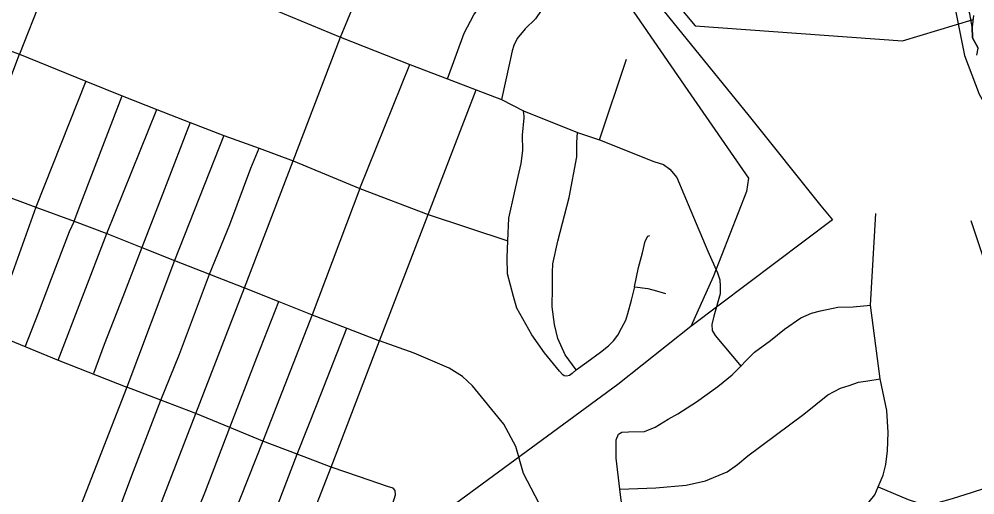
# Model space of a CAD drawing. Extents: x 2290615 to 2522933, y 819489 to 1012715.
# Drawn here: x 2396915 to 2401604, y 987517 to 989850 of the extents above; entities that cross this region are included whole.
import ezdxf

# ---------------------------------------------------------------- set-up
doc = ezdxf.new("R2010")
doc.units = 0
for name, color, linetype in [('Exist Boundary Political City Limit New', 7, 'Continuous'), ('Exist Boundary Political City Limit Old', 7, 'Continuous'), ('Exist Boundary Political CountyLine', 7, 'Continuous'), ('Exist Hydrographic River Shore', 7, 'Continuous'), ('Exist Road Non-System Type 51', 7, 'Continuous'), ('Exist Utilities Electrical Transmission Line', 7, 'Continuous'), ('Map Preparation Boundary City Limit Buffer Line', 7, 'Continuous')]:
    doc.layers.add(name, color=color, linetype=linetype)

msp = doc.modelspace()

# ---------------------------------------------------------------- linework, layer by layer
at = {"layer": 'Exist Boundary Political City Limit New'}
msp.add_lwpolyline([(2401613.5, 989673.7), (2401620, 989707.9), (2401593.3, 989759.2), (2401591.3, 989812.6), (2401579.4, 989876.1), (2401545.4, 989979.7), (2401522.8, 990063.9), (2401525.6, 990104.3), (2401496.9, 990133), (2401423.8, 990189.2), (2401419.7, 990230.7), (2401364.3, 990323.2), (2401334.2, 990387.4), (2401312.9, 990453.4), (2401272.3, 990553.5), (2401257.4, 990662.2), (2401238.3, 990775.8), (2401230.1, 990839.5), (2401196.4, 990900.6), (2401191.8, 990927.6)], dxfattribs=at)
at = {"layer": 'Exist Boundary Political City Limit Old'}
msp.add_lwpolyline([(2401613.5, 989673.7), (2401620, 989707.9), (2401593.3, 989759.2), (2401591.3, 989812.6), (2401579.4, 989876.1), (2401545.4, 989979.7), (2401522.8, 990063.9), (2401525.6, 990104.3), (2401496.9, 990133), (2401423.8, 990189.2), (2401419.7, 990230.7), (2401364.3, 990323.2), (2401334.2, 990387.4), (2401312.9, 990453.4), (2401272.3, 990553.5), (2401257.4, 990662.2), (2401238.3, 990775.8), (2401230.1, 990839.5), (2401196.4, 990900.6), (2401191.8, 990927.6)], dxfattribs=at)
at = {"layer": 'Exist Boundary Political CountyLine'}
msp.add_lwpolyline([(2401597.5, 989868.1), (2401591.3, 989812.6), (2401593.3, 989759.2), (2401620, 989707.9)], dxfattribs=at)
at = {"layer": 'Exist Hydrographic River Shore'}
msp.add_lwpolyline([(2400893.9, 991861.4), (2401006.8, 991712), (2401094.2, 991413.2), (2401137.9, 991209.2), (2401137.9, 991150.9), (2401137.9, 990910.5), (2401174.4, 990823), (2401196.2, 990538.8), (2401327.3, 990320.2), (2401487.6, 989999.6), (2401553.2, 989671.7), (2401626, 989482.3), (2401742.5, 989278.2), (2401720.7, 988979.5), (2401779, 988833.8), (2401859.1, 988469.4), (2401939.2, 988199.8), (2402004.8, 988024.9), (2402063.1, 987769.9), (2402114, 987646), (2402172.3, 987551.3), (2402172.3, 987551.3), (2402252.4, 987398.3)], dxfattribs=at)
at = {"layer": 'Exist Road Non-System Type 51'}
for p, q in [((2397155.9, 990285.3), (2396916.5, 989677.5)), ((2397155.9, 990285.3), (2396916.5, 989677.5)), ((2398159.3, 989899.5), (2398492, 989762)), ((2398159.3, 989899.5), (2398492, 989762)), ((2396578.5, 989800.8), (2396916.5, 989677.5)), ((2396578.5, 989800.8), (2396916.5, 989677.5)), ((2398259.7, 989156), (2398492, 989762)), ((2398259.7, 989156), (2398492, 989762)), ((2398492, 989762), (2398831.8, 989628.1)), ((2398492, 989762), (2398831.8, 989628.1)), ((2396676.1, 989046.2), (2396916.5, 989677.5)), ((2396676.1, 989046.2), (2396916.5, 989677.5)), ((2396916.5, 989677.5), (2397242.1, 989545.3)), ((2396916.5, 989677.5), (2397242.1, 989545.3)), ((2399763, 989258.2), (2399894.7, 989654.3)), ((2399763, 989258.2), (2399894.7, 989654.3)), ((2398587.1, 989020.3), (2398831.8, 989628.1)), ((2398587.1, 989020.3), (2398831.8, 989628.1)), ((2398831.8, 989628.1), (2399016.6, 989557.7)), ((2398831.8, 989628.1), (2399016.6, 989557.7)), ((2399016.6, 989557.7), (2399157.7, 989504.2)), ((2399016.6, 989557.7), (2399157.7, 989504.2)), ((2397242.1, 989545.3), (2396997.4, 988928.7)), ((2397242.1, 989545.3), (2396997.4, 988928.7)), ((2397242.1, 989545.3), (2397421.2, 989473.8)), ((2398921.6, 988891.7), (2399157.7, 989504.2)), ((2398921.6, 988891.7), (2399157.7, 989504.2)), ((2399157.7, 989504.2), (2399282.4, 989455.5)), ((2399157.7, 989504.2), (2399282.4, 989455.5)), ((2397421.2, 989473.8), (2397590.7, 989406.2)), ((2399282.4, 989455.5), (2399389.8, 989400.9)), ((2399282.4, 989455.5), (2399389.8, 989400.9)), ((2397346, 988798.3), (2397590.7, 989406.2)), ((2397346, 988798.3), (2397590.7, 989406.2)), ((2397590.7, 989406.2), (2397753.7, 989343.4)), ((2399389.8, 989400.9), (2399653.9, 989293.4)), ((2399389.8, 989400.9), (2399653.9, 989293.4)), ((2397753.7, 989343.4), (2397919.9, 989279.3)), ((2397919.9, 989279.3), (2397677, 988666.2)), ((2397919.9, 989279.3), (2397677, 988666.2)), ((2397919.9, 989279.3), (2398092, 989216.8)), ((2399653.9, 989293.4), (2399763, 989258.2)), ((2399653.9, 989293.4), (2399763, 989258.2)), ((2398092, 989216.8), (2398259.7, 989156)), ((2398020.2, 988532.3), (2398259.7, 989156)), ((2398020.2, 988532.3), (2398259.7, 989156)), ((2398259.7, 989156), (2398587.1, 989020.3)), ((2398259.7, 989156), (2398587.1, 989020.3)), ((2396676.1, 989046.2), (2396997.4, 988928.7)), ((2396676.1, 989046.2), (2396997.4, 988928.7)), ((2398587.1, 989020.3), (2398353, 988400.2)), ((2398587.1, 989020.3), (2398353, 988400.2)), ((2398587.1, 989020.3), (2398921.6, 988891.7)), ((2398587.1, 989020.3), (2398921.6, 988891.7)), ((2396997.4, 988928.7), (2396776.5, 988313.3)), ((2396997.4, 988928.7), (2396776.5, 988313.3)), ((2396997.4, 988928.7), (2397184.7, 988858.7)), ((2398683.9, 988273.3), (2398921.6, 988891.7)), ((2398683.9, 988273.3), (2398921.6, 988891.7)), ((2398921.6, 988891.7), (2399313.2, 988763.4)), ((2398921.6, 988891.7), (2399313.2, 988763.4)), ((2401093, 988448.1), (2401118.6, 988896.5)), ((2401093, 988448.1), (2401118.6, 988896.5)), ((2397184.7, 988858.7), (2397346, 988798.3)), ((2397105.7, 988177.6), (2397346, 988798.3)), ((2397105.7, 988177.6), (2397346, 988798.3)), ((2397346, 988798.3), (2397517.5, 988729.9)), ((2397517.5, 988729.9), (2397677, 988666.2)), ((2397677, 988666.2), (2397443.7, 988045.5)), ((2397677, 988666.2), (2397443.7, 988045.5)), ((2397677, 988666.2), (2397849.5, 988598.9)), ((2397849.5, 988598.9), (2398020.2, 988532.3)), ((2397781.7, 987916.9), (2398020.2, 988532.3)), ((2397781.7, 987916.9), (2398020.2, 988532.3)), ((2398020.2, 988532.3), (2398188.9, 988465.3)), ((2398188.9, 988465.3), (2398353, 988400.2)), ((2401140.5, 988086.9), (2401093, 988448.1)), ((2401140.5, 988086.9), (2401093, 988448.1)), ((2398353, 988400.2), (2398110.9, 987781.2)), ((2398353, 988400.2), (2398110.9, 987781.2)), ((2398353, 988400.2), (2398523.4, 988334.8)), ((2398523.4, 988334.8), (2398683.9, 988273.3)), ((2396776.5, 988313.3), (2397105.7, 988177.6)), ((2396776.5, 988313.3), (2397105.7, 988177.6)), ((2398445.3, 987652.6), (2398683.9, 988273.3)), ((2398445.3, 987652.6), (2398683.9, 988273.3)), ((2397105.7, 988177.6), (2397443.7, 988045.5)), ((2397105.7, 988177.6), (2397443.7, 988045.5)), ((2397443.7, 988045.5), (2397206, 987437.7)), ((2397443.7, 988045.5), (2397206, 987437.7)), ((2397610.6, 987982), (2397443.7, 988045.5)), ((2397781.7, 987916.9), (2397610.6, 987982)), ((2397542.3, 987298.5), (2397781.7, 987916.9)), ((2397542.3, 987298.5), (2397781.7, 987916.9)), ((2397948.2, 987848.2), (2397781.7, 987916.9)), ((2398110.9, 987781.2), (2397948.2, 987848.2)), ((2398110.9, 987781.2), (2397869.7, 987175.2)), ((2398110.9, 987781.2), (2397869.7, 987175.2)), ((2398279.9, 987716.3), (2398110.9, 987781.2)), ((2398445.3, 987652.6), (2398279.9, 987716.3)), ((2398209.5, 987048.3), (2398445.3, 987652.6)), ((2398209.5, 987048.3), (2398445.3, 987652.6))]:
    msp.add_line(p, q, dxfattribs=at)
for points in [[(2398492, 989762), (2398644.3, 990128.9), (2398963.9, 990962.5), (2398966.2, 990974), (2398964.8, 990993.7), (2398962.2, 990998.6), (2398955.9, 991003.5), (2398940.3, 991009.8), (2398647.1, 991117.9)], [(2399016.6, 989557.7), (2399098.8, 989780.7), (2399146.5, 989870.6), (2399220.8, 989977.3), (2399298, 990071.3), (2399326, 990100.8), (2399348.5, 990106.4), (2399373.7, 990100.8), (2399404.6, 990077), (2399457.9, 989994.1), (2399477.5, 989961.8), (2399483.2, 989930.9), (2399476.1, 989893), (2399448.1, 989850.9), (2399398.5, 989802.2), (2399358.3, 989755.5), (2399342.2, 989720.8), (2399334.5, 989695.1), (2399321, 989634.7), (2399282.4, 989455.5)], [(2397184.7, 988858.7), (2397217.6, 988946.5), (2397341.4, 989270), (2397421.2, 989473.8)], [(2399313.2, 988763.4), (2399318.5, 988874.4), (2399344.9, 988997.7), (2399364.3, 989078.8), (2399378.4, 989142.2), (2399387.2, 989205.6), (2399385.4, 989281.4), (2399392.7, 989365.7), (2399393.4, 989376.2), (2399391.6, 989385), (2399389.8, 989400.9)], [(2399313.2, 988763.4), (2399318.5, 988874.4), (2399344.9, 988997.7), (2399364.3, 989078.8), (2399378.4, 989142.2), (2399387.2, 989205.6), (2399385.4, 989281.4), (2399392.7, 989365.7), (2399393.4, 989376.2), (2399391.6, 989385), (2399389.8, 989400.9)], [(2397753.7, 989343.4), (2397628.9, 989016.7), (2397517.5, 988729.9)], [(2399647.3, 988130.1), (2399594.9, 988204.1), (2399558.8, 988283.3), (2399542.1, 988352.9), (2399529.8, 988439.3), (2399531.5, 988534.4), (2399531.5, 988608.4), (2399533.3, 988650.7), (2399558.6, 988761.9), (2399614.3, 988974.8), (2399652.1, 989175.4), (2399652.1, 989245.8), (2399653.9, 989293.4)], [(2399763, 989258.2), (2400028.9, 989152.5), (2400076.4, 989136.6), (2400108.1, 989113.7), (2400141.5, 989073.2), (2400210.2, 988909.3), (2400294.7, 988712), (2400341.3, 988606.6), (2400353.6, 988571.4), (2400355.4, 988541.4), (2400355.4, 988502.7), (2400323.7, 988393.5), (2400313.1, 988352.9), (2400314.9, 988323), (2400330.7, 988298.3), (2400457.5, 988146.8)], [(2397849.5, 988598.9), (2397948, 988843.3), (2398052.5, 989119.9), (2398092, 989216.8)], [(2397184.7, 988858.7), (2397161.2, 988807.5), (2397071.8, 988576.3), (2397008.5, 988408.4), (2396942.5, 988241.8)], [(2401130, 987557), (2401277.3, 987493.8), (2401346.1, 987471.3), (2401374.1, 987467.1), (2401393.8, 987471.3), (2401424.6, 987479.7), (2401494.8, 987499.4), (2401593, 987530.3), (2401865.8, 987618.7), (2401912.8, 987632.8), (2401995.6, 987653.8), (2401812.5, 988191.5), (2401705.9, 988501.8), (2401586.7, 988861.2)], [(2399647.3, 988130.1), (2399628.3, 988112.9), (2399614.7, 988103.2), (2399600.2, 988099.7), (2399590, 988101), (2399583.4, 988105.4), (2399565.8, 988123.9), (2399492.8, 988213.7), (2399431.2, 988301.8), (2399357.2, 988432.2), (2399341.4, 988490.3), (2399311.5, 988601.3), (2399309.7, 988680.6), (2399313.2, 988763.4)], [(2399934.6, 988537.2), (2399954.2, 988632.7), (2399974.1, 988703.9), (2399986.8, 988761.5), (2399999.4, 988785.4), (2400009.2, 988789.6)], [(2397517.5, 988729.9), (2397423.9, 988488.2), (2397331.8, 988254.2), (2397279.5, 988112.4)], [(2397610.6, 987982), (2397701.8, 988207.4), (2397849.5, 988598.9)], [(2399647.3, 988130.1), (2399700.6, 988167.7), (2399767.9, 988216.8), (2399807.2, 988247.7), (2399831.1, 988272.9), (2399852.1, 988301), (2399870.3, 988334.7), (2399891.4, 988374), (2399901.2, 988406.3), (2399919.4, 988472.3), (2399936.3, 988536.9), (2399999.4, 988528.5), (2400042.9, 988517.2), (2400086.4, 988504.6)], [(2397948.2, 987848.2), (2398081.4, 988190.9), (2398188.9, 988465.3)], [(2399861.6, 987545.7), (2399844, 987697.2), (2399844, 987787.1), (2399856.3, 987815.3), (2399872.2, 987824.1), (2399905.6, 987825.8), (2399983.1, 987827.6), (2400035.9, 987848.7), (2400100.1, 987887.8), (2400147.7, 987914.2), (2400239.1, 987973), (2400344, 988048.3), (2400413.1, 988105.4), (2400523.6, 988216.8), (2400601.8, 988273.6), (2400670.5, 988330), (2400749.7, 988384.6), (2400802.5, 988407.5), (2400846.5, 988419.9), (2400932.8, 988437.5), (2401006.7, 988439.3), (2401093, 988448.1)], [(2398279.9, 987716.3), (2398377.1, 987963.8), (2398523.4, 988334.8)], [(2399504.3, 987403), (2399389.8, 987621.5), (2399352, 987754.8), (2399293.9, 987864), (2399138.9, 988052.5), (2399089.7, 988098.4), (2399024.5, 988138.9), (2398853.8, 988212.9), (2398683.9, 988273.3)], [(2399504.3, 987403), (2399389.8, 987621.5), (2399352, 987754.8), (2399293.9, 987864), (2399138.9, 988052.5), (2399089.7, 988098.4), (2399024.5, 988138.9), (2398853.8, 988212.9), (2398683.9, 988273.3)], [(2399861.6, 987545.7), (2400039.4, 987551), (2400187.3, 987565.1), (2400282.4, 987586.2), (2400389.7, 987630.3), (2400439, 987665.5), (2400490.5, 987708.3), (2400765.6, 987912.5), (2400883.5, 988007.6), (2400945.1, 988041.1), (2400987.4, 988053.4), (2401033.1, 988069.3), (2401079.5, 988076.4), (2401140.5, 988086.9)], [(2399861.6, 987545.7), (2400039.4, 987551), (2400187.3, 987565.1), (2400282.4, 987586.2), (2400389.7, 987630.3), (2400439, 987665.5), (2400490.5, 987708.3), (2400765.6, 987912.5), (2400883.5, 988007.6), (2400945.1, 988041.1), (2400987.4, 988053.4), (2401033.1, 988069.3), (2401079.5, 988076.4), (2401140.5, 988086.9)], [(2401130, 987557), (2401153.9, 987614.5), (2401167.9, 987666.5), (2401176.3, 987733.8), (2401179.1, 987823.7), (2401172.1, 987931.8), (2401140.5, 988086.9)], [(2397375.6, 987367.5), (2397467.9, 987611.5), (2397578, 987896.4), (2397610.6, 987982)], [(2397709, 987235.7), (2397829.7, 987535.8), (2397948.2, 987848.2)], [(2398045.4, 987109.6), (2398165.3, 987417.4), (2398279.9, 987716.3)], [(2398653.1, 987171.7), (2398762.2, 987517), (2398760.5, 987538.1), (2398749.9, 987550.4), (2398722.4, 987558.3), (2398584.4, 987605.1), (2398445.3, 987652.6)], [(2398653.1, 987171.7), (2398762.2, 987517), (2398760.5, 987538.1), (2398749.9, 987550.4), (2398722.4, 987558.3), (2398584.4, 987605.1), (2398445.3, 987652.6)], [(2399942.6, 987203.9), (2399886.3, 987406.5), (2399868.7, 987491.1), (2399861.6, 987545.7)], [(2400257.7, 987232.1), (2400393.3, 987225.1), (2400560.5, 987211), (2400697.8, 987221.5), (2400791.1, 987240.9), (2400880.9, 987285), (2400949.5, 987332.5), (2401002.4, 987380.1), (2401113.2, 987517.6), (2401130, 987557)], [(2400257.7, 987232.1), (2400393.3, 987225.1), (2400560.5, 987211), (2400697.8, 987221.5), (2400791.1, 987240.9), (2400880.9, 987285), (2400949.5, 987332.5), (2401002.4, 987380.1), (2401113.2, 987517.6), (2401130, 987557)]]:
    msp.add_lwpolyline(points, dxfattribs=at)
at = {"layer": 'Exist Utilities Electrical Transmission Line'}
for points in [[(2397814.9, 996289.9), (2397902.4, 995271.2), (2397975, 994318.2), (2398007.6, 993968.7), (2398059.1, 993871.4), (2398587.7, 992598.7), (2398953.6, 991701.5), (2399304.7, 990862.2), (2399323.6, 990796.6), (2399364.2, 990759.2), (2399902.8, 990106.3), (2400496.4, 989374.2), (2400848.1, 988935), (2400905, 988865.7), (2400210.1, 988342.6)], [(2397880.8, 996286.8), (2397952.3, 995273.9), (2398021.8, 994407), (2398048.7, 994035.2), (2398055.5, 993981.3), (2398090.2, 993925.9), (2398443.6, 993066.6), (2398813.2, 992189.7), (2399187.2, 991282.7), (2399348.5, 990876.8), (2399369.2, 990821.2), (2399411.9, 990781.8), (2399956, 990148.9), (2400232.5, 989816.7), (2401249.3, 989744.2), (2401595.3, 989848.9)], [(2396713.1, 995221.5), (2397160.9, 994937.3), (2397622.4, 994663.5), (2397691.1, 994614.5), (2397897.9, 994105.3), (2398001, 993866.6), (2398162.2, 993474.9), (2398346, 993029.4), (2398544, 992576.1), (2398721.8, 992150.5), (2398911.8, 991691), (2399091.6, 991245.5), (2399256.9, 990841.6), (2399277.8, 990787.9), (2399326.4, 990734.6), (2399599.6, 990340.2), (2399894.9, 989936.3), (2400196.7, 989500.2), (2400494.3, 989070.4), (2400483.2, 989004.1), (2400320.9, 988586.1), (2400210.1, 988342.6)], [(2400210.1, 988342.6), (2399851.9, 988057.9), (2398657.7, 987180.1), (2397606.3, 986390.4), (2394192.6, 983711.4), (2393494.2, 982996.3), (2393414.9, 981889.3), (2393365.6, 981228.6), (2393332.4, 980716.4), (2393280.6, 980253.7), (2393248.6, 979805.3), (2393212.7, 979350.8), (2393157.4, 978842.2), (2393091.8, 978355.4)]]:
    msp.add_lwpolyline(points, dxfattribs=at)
at = {"layer": 'Map Preparation Boundary City Limit Buffer Line'}
msp.add_lwpolyline([(2401613.5, 989673.7), (2401620, 989707.9), (2401593.3, 989759.2), (2401591.3, 989812.6), (2401579.4, 989876.1), (2401545.4, 989979.7), (2401522.8, 990063.9), (2401525.6, 990104.3), (2401496.9, 990133), (2401423.8, 990189.2), (2401419.7, 990230.7), (2401364.3, 990323.2), (2401334.2, 990387.4), (2401312.9, 990453.4), (2401272.3, 990553.5), (2401257.4, 990662.2), (2401238.3, 990775.8), (2401230.1, 990839.5), (2401196.4, 990900.6), (2401191.8, 990927.6)], dxfattribs=at)

doc.saveas('drawing.dxf')
